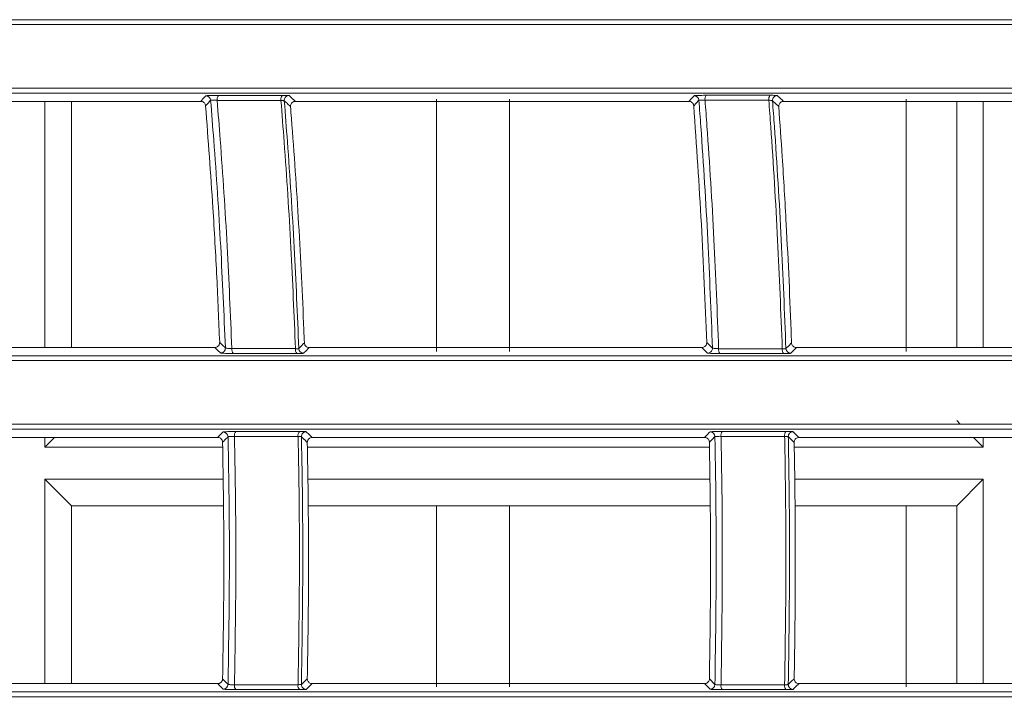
# Model space of a CAD drawing. Header units: millimetres. Extents: x 0 to 1118, y 0 to 864.
# Tile 409 of 512: x 580 to 590, y 419 to 426. Entities that reach past the tile are written whole.
import ezdxf

# ---------------------------------------------------------------- set-up
doc = ezdxf.new("R2010")
doc.units = ezdxf.units.MM
doc.styles.add('SLDTEXTSTYLE0', font='TXT', dxfattribs={"width": 0.605})
doc.dimstyles.new('SLDDIMSTYLE0', dxfattribs={"dimtxt": 3.175, "dimasz": 3.302, "dimexe": 0, "dimexo": 0.0625, "dimgap": 0.79375, "dimtad": 0, "dimdec": 1, "dimlfac": 4, "dimrnd": 1e-09, "dimzin": 12, "dimdsep": 46, "dimtxsty": 'SLDTEXTSTYLE0', "dimsah": 1, "dimcen": 0.09, "dimadec": 0, "dimazin": 3, "dimtfac": 1, "dimtofl": 0, "dimtmove": 0, "dimatfit": 3, "dimfxl": 1, "dimfrac": 2, "dimtolj": 1, "dimtzin": 12, "dimarcsym": 0})

# ---------------------------------------------------------------- blocks, each defined once
blk = doc.blocks.new('_D')
at = {"color": 7, "linetype": 'Continuous', "lineweight": 0}
for p, q in [((523.725, 418.739), (523.725, 362.273)), ((602.598, 372.505), (602.598, 362.273)), ((523.725, 363.873), (554.251, 363.873)), ((602.598, 363.873), (565.165, 363.873))]:
    blk.add_line(p, q, dxfattribs=at)
for points in [[(523.725, 363.873), (527.027, 363.365), (527.027, 364.381)], [(602.598, 363.873), (599.296, 364.381), (599.296, 363.365)]]:
    blk.add_solid(points, dxfattribs=at)
at = {"color": 7, "linetype": 'Continuous', "lineweight": 0, "insert": (554.251, 365.529), "char_height": 3.175, "attachment_point": 1, "style": 'SLDTEXTSTYLE0'}
blk.add_mtext('315.5', dxfattribs=at)

msp = doc.modelspace()

# ---------------------------------------------------------------- linework, layer by layer
at = {"color": 7, "linetype": 'Continuous', "lineweight": 15}
for p, q in [((580.0752, 425.127), (580.0752, 422.5976)), ((580.3482, 422.5976), (580.3482, 425.127)), ((582.649, 425.127), (586.6908, 425.127)), ((584.0982, 425.1508), (584.0982, 422.5558)), ((584.8482, 422.5558), (584.8482, 425.1508)), ((587.6638, 425.127), (591.7029, 425.127)), ((588.9232, 425.1508), (588.9232, 422.5558)), ((589.442, 425.127), (589.442, 422.5976)), ((589.715, 422.5976), (589.715, 425.127)), ((581.8213, 422.5976), (577.7867, 422.5976)), ((586.824, 422.5976), (582.7911, 422.5976)), ((591.8263, 422.5976), (587.7948, 422.5976)), ((589.442, 421.8458), (589.479, 421.8088)), ((580.0752, 421.673), (580.0752, 421.5728)), ((580.1754, 421.673), (580.0752, 421.5728)), ((582.8211, 421.673), (586.852, 421.673)), ((587.8225, 421.673), (591.8522, 421.673)), ((589.6148, 421.673), (589.715, 421.5728)), ((589.715, 421.5728), (589.715, 421.673)), ((580.0752, 421.5728), (581.9022, 421.5728)), ((582.7719, 421.5728), (586.9025, 421.5728)), ((587.7732, 421.5728), (589.715, 421.5728)), ((580.0752, 421.2438), (580.0752, 419.1436)), ((580.3482, 420.9708), (580.0752, 421.2438)), ((581.9057, 421.2438), (580.0752, 421.2438)), ((586.9056, 421.2438), (582.7772, 421.2438)), ((589.715, 421.2438), (587.7781, 421.2438)), ((589.442, 420.9708), (589.715, 421.2438)), ((589.715, 419.1436), (589.715, 421.2438)), ((580.3482, 419.1436), (580.3482, 420.9708)), ((580.3482, 420.9708), (581.9085, 420.9708)), ((582.7803, 420.9708), (586.9083, 420.9708)), ((584.0982, 420.9708), (584.0982, 419.1108)), ((584.8482, 419.1108), (584.8482, 420.9708)), ((587.7809, 420.9708), (589.442, 420.9708)), ((588.9232, 420.9708), (588.9232, 419.1108)), ((589.442, 420.9708), (589.442, 419.1436)), ((581.8517, 419.1436), (577.8194, 419.1436)), ((586.852, 419.1436), (582.8211, 419.1436)), ((591.8522, 419.1436), (587.8225, 419.1436))]:
    msp.add_line(p, q, dxfattribs=at)
at = {"color": 9, "linetype": 'Continuous', "lineweight": 0}
for p, q in [((587.7725, 421.6226), (587.7119, 421.6814)), ((582.7601, 419.0846), (582.8211, 419.1436))]:
    msp.add_line(p, q, dxfattribs=at)
at = {"color": 9, "linetype": 'Continuous', "lineweight": 0, "flags": 128}
for points in [[(581.6766, 425.127), (581.6856, 425.1369), (581.7033, 425.1562), (581.7281, 425.1836)], [(581.7785, 425.1376), (581.7525, 425.1091), (581.736, 425.0909), (581.7265, 425.0805)], [(582.535, 425.1321), (582.5353, 425.1423), (582.5375, 425.1521)], [(582.599, 425.0737), (582.567, 425.1029), (582.5663, 425.1036), (582.535, 425.1321)], [(582.5843, 425.1861), (582.6155, 425.1575), (582.6361, 425.1388), (582.649, 425.127)], [(586.6908, 425.127), (586.7181, 425.1566), (586.737, 425.1772), (586.7436, 425.1844)], [(586.7939, 425.1382), (586.7673, 425.1092), (586.7407, 425.0803)], [(587.6139, 425.0739), (587.5819, 425.1033), (587.5811, 425.104), (587.5499, 425.1327)], [(587.5993, 425.1864), (587.6305, 425.1576), (587.6524, 425.1375), (587.6638, 425.127)], [(581.8793, 422.5411), (581.8513, 422.5684), (581.8314, 422.5878), (581.8213, 422.5976)], [(581.8712, 422.6502), (581.9005, 422.6215), (581.9018, 422.6203), (581.9299, 422.5929)], [(582.6842, 422.5867), (582.7127, 422.6159), (582.7304, 422.634), (582.7412, 422.6451)], [(582.7911, 422.5976), (582.7797, 422.5859), (582.7614, 422.5672), (582.7335, 422.5386)], [(586.8829, 422.5402), (586.8544, 422.568), (586.8333, 422.5885), (586.824, 422.5976)], [(586.8739, 422.6499), (586.9036, 422.6209), (586.9048, 422.6197), (586.9333, 422.5919)], [(586.9333, 422.5919), (586.9326, 422.5818), (586.93, 422.5722)], [(587.6874, 422.5865), (587.7162, 422.6159), (587.7449, 422.6454)], [(587.7948, 422.5976), (587.765, 422.567), (587.7453, 422.5468), (587.7369, 422.5382)], [(581.8517, 421.673), (581.8601, 421.6816), (581.88, 421.7022), (581.9064, 421.7296)], [(581.957, 421.6807), (581.9293, 421.6521), (581.9106, 421.6327), (581.9017, 421.6235)], [(582.7711, 421.6226), (582.7409, 421.6518), (582.7402, 421.6525), (582.7107, 421.681)], [(582.7601, 421.7321), (582.7896, 421.7035), (582.8104, 421.6834), (582.8211, 421.673)], [(586.852, 421.673), (586.8808, 421.7026), (586.9007, 421.7232), (586.9078, 421.7304)], [(586.9582, 421.6815), (586.9301, 421.6525), (586.902, 421.6235)], [(587.7614, 421.7324), (587.791, 421.7036), (587.8117, 421.6835), (587.8225, 421.673)], [(581.9064, 419.0871), (581.88, 419.1144), (581.8601, 419.135), (581.8517, 419.1436)], [(581.9017, 419.1931), (581.9293, 419.1645), (581.9305, 419.1633), (581.957, 419.1359)], [(582.7107, 419.1356), (582.7409, 419.1648), (582.761, 419.1842), (582.7711, 419.194)], [(586.9078, 419.0862), (586.8808, 419.114), (586.8609, 419.1345), (586.852, 419.1436)], [(586.902, 419.1931), (586.9301, 419.1641), (586.9312, 419.163), (586.9582, 419.1352)], [(587.7119, 419.1352), (587.7422, 419.1646), (587.7725, 419.1941)], [(587.8225, 419.1436), (587.791, 419.113), (587.7702, 419.0929), (587.7614, 419.0842)]]:
    msp.add_lwpolyline(points, dxfattribs=at)
at = {"color": 9, "linetype": 'Continuous', "lineweight": 0}
for centre, radius, start, end in [((581.8999, 425.1483), 0.0559, 134.30347, 191.63589), ((582.556, 425.1485), 0.0567, 135.19074, 191.51033), ((586.9197, 425.1494), 0.0635, 141.61505, 190.4871), ((587.5761, 425.1496), 0.065, 142.70297, 190.2803), ((586.744, 425.1344), 0.05, 4.36996, 90.47213), ((581.8799, 422.5911), 0.05, 269.38294, 2.06243), ((582.0494, 422.5753), 0.0539, 168.96042, 226.39629), ((582.7039, 422.5752), 0.0547, 169.03024, 225.49632), ((587.0573, 422.5744), 0.0616, 169.85073, 218.88996), ((587.7122, 422.5742), 0.0629, 169.99541, 217.82742), ((581.9069, 421.6795), 0.05, 1.32949, 90.62537), ((582.077, 421.6948), 0.0549, 133.92617, 191.3446), ((582.7312, 421.695), 0.0556, 134.82763, 191.24213), ((586.9082, 421.6804), 0.05, 1.23012, 90.47442), ((587.0828, 421.6959), 0.0625, 141.33314, 190.33719), ((587.7375, 421.696), 0.064, 142.4355, 190.12586), ((581.9069, 419.1371), 0.05, 269.37872, 358.66642), ((582.077, 419.1218), 0.0549, 168.66079, 226.06063), ((582.7312, 419.1216), 0.0556, 168.75808, 225.17216), ((587.0828, 419.1208), 0.0625, 169.66264, 218.66703), ((587.7375, 419.1207), 0.064, 169.87396, 217.56475)]:
    msp.add_arc(centre, radius, start, end, dxfattribs=at)
at = {"color": 7, "linetype": 'Continuous', "lineweight": 15}
for centre, radius, start, end in [((581.7287, 425.1335), 0.05, 4.73485, 90.62633), ((582.5849, 425.136), 0.0501, 90.77271, 161.26078), ((587.5998, 425.1363), 0.05, 90.6202, 184.14882), ((582.7342, 422.5886), 0.05, 182.19154, 269.24366), ((586.8833, 422.5902), 0.05, 269.52966, 338.86862), ((587.7375, 422.5883), 0.05, 182.03252, 269.38979), ((582.7607, 421.682), 0.05, 90.76135, 181.15159), ((587.7619, 421.6824), 0.05, 90.61128, 181.06277), ((582.7607, 419.1346), 0.05, 178.84848, 269.23858), ((586.9082, 419.1362), 0.05, 269.52558, 358.76988), ((587.7619, 419.1343), 0.05, 178.9371, 269.38885)]:
    msp.add_arc(centre, radius, start, end, dxfattribs=at)
for points, knots in [([(575.0014, 425.966), (575.0014, 425.966), (576.4548, 425.966), (579.5035, 425.966), (584.098, 425.9659), (588.0252, 425.9659), (591.2024, 425.9659), (593.8968, 425.9659), (596.9057, 425.9659), (599.1232, 425.9659), (600.2341, 425.9659)], [0, 0, 0, 0, 0.0000006, 0.1860499, 0.3727529, 0.5588153, 0.652291, 0.7457634, 0.8726329, 1, 1, 1, 1]), ([(600.2359, 425.9161), (599.1306, 425.9162), (596.9152, 425.9164), (593.9127, 425.9167), (591.2236, 425.9168), (588.0476, 425.9171), (584.1302, 425.9174), (579.5076, 425.9177), (576.5184, 425.918), (575.0212, 425.9181)], [0, 0, 0, 0, 0.12681142, 0.25418013, 0.34720808, 0.4402394, 0.62720029, 0.81326876, 1, 1, 1, 1]), ([(600.2341, 425.2125), (599.1268, 425.2125), (596.9073, 425.2125), (593.9006, 425.2125), (591.2088, 425.2125), (588.0321, 425.2125), (584.1076, 425.2124), (579.5066, 425.2124), (576.4599, 425.2123), (575.0014, 425.2123), (575.0014, 425.2123)], [0, 0, 0, 0, 0.1269303, 0.2544168, 0.3474197, 0.440426, 0.6273349, 0.8133352, 0.9999994, 1, 1, 1, 1]), ([(575.0212, 425.2641), (576.5125, 425.264), (579.5003, 425.2639), (584.114, 425.2636), (588.032, 425.2634), (591.2071, 425.2633), (593.8998, 425.2631), (596.9077, 425.2629), (599.125, 425.2627), (600.2359, 425.2627)], [0, 0, 0, 0, 0.1860279, 0.3727113, 0.5587335, 0.6521885, 0.7456399, 0.8725715, 1, 1, 1, 1]), ([(577.6313, 425.127), (578.2966, 425.127), (579.6349, 425.127), (580.9934, 425.127), (581.6766, 425.127)], [0, 0, 0, 0, 0.4971228, 1, 1, 1, 1]), ([(581.7265, 425.0805), (581.7256, 425.0859), (581.7236, 425.0967), (581.7145, 425.1107), (581.7017, 425.1212), (581.6883, 425.1264), (581.6797, 425.1268), (581.6766, 425.127)], [0, 0, 0, 0, 0.2130295, 0.4258741, 0.6440513, 0.8721786, 1, 1, 1, 1]), ([(582.649, 425.127), (582.643, 425.1264), (582.631, 425.1252), (582.6152, 425.1156), (582.6041, 425.1017), (582.5989, 425.0869), (582.599, 425.0775), (582.599, 425.0737)], [0, 0, 0, 0, 0.2245787, 0.4494666, 0.6657928, 0.8676268, 1, 1, 1, 1]), ([(586.7407, 425.0803), (586.7398, 425.0858), (586.7379, 425.0967), (586.7286, 425.1109), (586.7156, 425.1214), (586.7022, 425.1264), (586.6937, 425.1268), (586.6908, 425.127)], [0, 0, 0, 0, 0.21716618, 0.43419282, 0.65473091, 0.88149068, 1, 1, 1, 1]), ([(587.6638, 425.127), (587.6579, 425.1264), (587.6462, 425.1252), (587.6307, 425.116), (587.6195, 425.1026), (587.6139, 425.0877), (587.6139, 425.078), (587.6139, 425.0739)], [0, 0, 0, 0, 0.2181961, 0.436553, 0.6494948, 0.8531206, 1, 1, 1, 1]), ([(581.7265, 425.0805), (581.7528, 424.7314), (581.7971, 424.1434), (581.8425, 423.333), (581.8619, 422.872), (581.8712, 422.6502)], [0, 0, 0, 0, 0.4313955, 0.7264716, 1, 1, 1, 1]), ([(582.599, 425.0737), (582.6022, 425.0332), (582.6338, 424.6311), (582.6854, 423.8669), (582.7237, 423.0975), (582.7395, 422.6901), (582.7412, 422.6451)], [0, 0, 0, 0, 0.0501631, 0.4973194, 0.944462, 1, 1, 1, 1]), ([(586.7407, 425.0803), (586.7688, 424.6747), (586.8249, 423.8652), (586.8576, 423.0544), (586.8739, 422.6499)], [0, 0, 0, 0, 0.50100921, 1, 1, 1, 1]), ([(587.6139, 425.0739), (587.626, 424.9019), (587.6544, 424.4996), (587.7011, 423.7087), (587.73, 423.071), (587.7443, 422.6639), (587.7449, 422.6454)], [0, 0, 0, 0, 0.2126726, 0.4975011, 0.9771499, 1, 1, 1, 1]), ([(581.8213, 422.5976), (581.8271, 422.5982), (581.8387, 422.5994), (581.8541, 422.6088), (581.8654, 422.6225), (581.8709, 422.6373), (581.8711, 422.6466), (581.8712, 422.6502)], [0, 0, 0, 0, 0.2217782, 0.443578, 0.662307, 0.8720766, 1, 1, 1, 1]), ([(582.7412, 422.6451), (582.7419, 422.6398), (582.7433, 422.6293), (582.7517, 422.6154), (582.7637, 422.6047), (582.7775, 422.5986), (582.787, 422.5979), (582.7911, 422.5976)], [0, 0, 0, 0, 0.2035055, 0.4068833, 0.6144225, 0.8339557, 1, 1, 1, 1]), ([(586.824, 422.5976), (586.8297, 422.5982), (586.8412, 422.5994), (586.8564, 422.6085), (586.8677, 422.6218), (586.8735, 422.6365), (586.8738, 422.646), (586.8739, 422.6499)], [0, 0, 0, 0, 0.2170397, 0.4341118, 0.6496752, 0.8601402, 1, 1, 1, 1]), ([(587.7449, 422.6454), (587.7456, 422.64), (587.7471, 422.6292), (587.7556, 422.6151), (587.768, 422.6043), (587.7818, 422.5985), (587.791, 422.5979), (587.7948, 422.5976)], [0, 0, 0, 0, 0.2087851, 0.4174545, 0.6288393, 0.8480886, 1, 1, 1, 1]), ([(573.8385, 422.5121), (573.8385, 422.5121), (575.1905, 422.5121), (578.3433, 422.5121), (582.8541, 422.512), (586.7705, 422.512), (589.9291, 422.512), (592.8225, 422.512), (595.5962, 422.512), (598.2388, 422.512), (599.569, 422.512), (600.2341, 422.512)], [0, 0, 0, 0, 0.0000005, 0.1772077, 0.3550449, 0.5322584, 0.6212613, 0.7102617, 0.8547414, 0.9273728, 1, 1, 1, 1]), ([(600.2361, 422.4621), (599.5752, 422.4621), (598.2535, 422.4621), (595.6133, 422.4622), (592.8419, 422.4623), (589.9501, 422.4624), (586.7955, 422.4625), (584.3896, 422.4626), (582.8148, 422.4626), (582.7696, 422.4626)], [0, 0, 0, 0, 0.1110655, 0.2221375, 0.445538, 0.5818196, 0.7181056, 0.9918951, 1, 1, 1, 1]), ([(600.2341, 421.7586), (599.3498, 421.7586), (597.5806, 421.7586), (594.9427, 421.7586), (592.1255, 421.7586), (589.1376, 421.7586), (585.9906, 421.7585), (582.3636, 421.7585), (578.2975, 421.7585), (575.2945, 421.7584), (573.8385, 421.7584), (573.8385, 421.7584)], [0, 0, 0, 0, 0.0965628, 0.1932038, 0.2898019, 0.4081682, 0.5266043, 0.6449911, 0.8224953, 0.9999994, 1, 1, 1, 1]), ([(582.9043, 421.8088), (584.4524, 421.8088), (586.778, 421.8088), (589.9387, 421.8088), (592.8291, 421.8087), (595.6012, 421.8087), (598.242, 421.8087), (599.5714, 421.8086), (600.2361, 421.8086)], [0, 0, 0, 0, 0.2747622, 0.4127574, 0.5507485, 0.7747711, 0.887389, 1, 1, 1, 1]), ([(577.8194, 421.673), (578.4851, 421.673), (579.8191, 421.673), (581.1733, 421.673), (581.8517, 421.673)], [0, 0, 0, 0, 0.4990542, 1, 1, 1, 1]), ([(581.9017, 421.6235), (581.9011, 421.6289), (581.8998, 421.6399), (581.8915, 421.6544), (581.8793, 421.6656), (581.8653, 421.672), (581.8558, 421.6727), (581.8517, 421.673)], [0, 0, 0, 0, 0.20486397, 0.40953738, 0.61941934, 0.8388361, 1, 1, 1, 1]), ([(582.8211, 421.673), (582.8151, 421.6724), (582.8032, 421.6712), (582.7875, 421.6617), (582.7764, 421.6479), (582.7715, 421.6339), (582.7712, 421.6255), (582.7711, 421.6226)], [0, 0, 0, 0, 0.2317967, 0.4638888, 0.6863924, 0.8939402, 1, 1, 1, 1]), ([(586.902, 421.6235), (586.9013, 421.629), (586.9001, 421.6401), (586.8915, 421.6548), (586.8791, 421.666), (586.8652, 421.6721), (586.8558, 421.6727), (586.852, 421.673)], [0, 0, 0, 0, 0.2095593, 0.418966, 0.6318386, 0.8506039, 1, 1, 1, 1]), ([(587.8225, 421.673), (587.8166, 421.6724), (587.805, 421.6713), (587.7895, 421.6621), (587.7783, 421.6487), (587.773, 421.6347), (587.7726, 421.6258), (587.7725, 421.6226)], [0, 0, 0, 0, 0.22490425, 0.44996851, 0.66906989, 0.8785062, 1, 1, 1, 1]), ([(581.9017, 421.6235), (581.908, 421.2185), (581.9207, 420.4084), (581.908, 419.5983), (581.9017, 419.1931)], [0, 0, 0, 0, 0.4998771, 1, 1, 1, 1]), ([(582.7711, 421.6226), (582.7742, 421.448), (582.7815, 421.0433), (582.7857, 420.25), (582.7797, 419.615), (582.7714, 419.2103), (582.7711, 419.194)], [0, 0, 0, 0, 0.2156894, 0.5000027, 0.9798218, 1, 1, 1, 1]), ([(586.902, 421.6235), (586.9078, 421.2185), (586.9195, 420.4084), (586.9078, 419.5983), (586.902, 419.1931)], [0, 0, 0, 0, 0.4998957, 1, 1, 1, 1]), ([(587.7725, 421.6226), (587.7754, 421.4495), (587.7821, 421.0448), (587.7859, 420.2519), (587.7804, 419.6154), (587.7728, 419.2107), (587.7725, 419.1941)], [0, 0, 0, 0, 0.2138081, 0.5000024, 0.9793961, 1, 1, 1, 1]), ([(581.8517, 419.1436), (581.8575, 419.1442), (581.8691, 419.1454), (581.8845, 419.1548), (581.8958, 419.1684), (581.9009, 419.1822), (581.9015, 419.1905), (581.9017, 419.1931)], [0, 0, 0, 0, 0.2298938, 0.4598937, 0.6857329, 0.9017598, 1, 1, 1, 1]), ([(582.7711, 419.194), (582.7715, 419.1887), (582.7723, 419.1781), (582.7798, 419.1637), (582.7912, 419.1523), (582.8055, 419.145), (582.816, 419.1441), (582.8211, 419.1436)], [0, 0, 0, 0, 0.1957109, 0.3912819, 0.5907837, 0.8017253, 1, 1, 1, 1]), ([(586.852, 419.1436), (586.8577, 419.1442), (586.8692, 419.1454), (586.8844, 419.1544), (586.8957, 419.1677), (586.9011, 419.1815), (586.9018, 419.1902), (586.902, 419.1931)], [0, 0, 0, 0, 0.2245001, 0.4490286, 0.6714736, 0.8882954, 1, 1, 1, 1]), ([(587.7725, 419.1941), (587.7729, 419.1887), (587.7737, 419.1778), (587.7815, 419.1632), (587.7933, 419.1518), (587.8076, 419.1448), (587.8178, 419.144), (587.8225, 419.1436)], [0, 0, 0, 0, 0.2014922, 0.4029382, 0.6068456, 0.8184969, 1, 1, 1, 1]), ([(573.8385, 419.0582), (573.8385, 419.0582), (575.2919, 419.0582), (578.2952, 419.0581), (582.8658, 419.0581), (586.7673, 419.0581), (589.9275, 419.0581), (592.8207, 419.0581), (595.595, 419.058), (598.2382, 419.058), (599.5688, 419.058), (600.2341, 419.058)], [0, 0, 0, 0, 0.0000006, 0.1771926, 0.3550155, 0.5322136, 0.6212089, 0.7102014, 0.8547115, 0.927358, 1, 1, 1, 1]), ([(600.2361, 419.008), (599.5751, 419.008), (598.253, 419.008), (595.6121, 419.0079), (592.84, 419.0079), (589.949, 419.0078), (586.7902, 419.0078), (582.8968, 419.0078), (578.3063, 419.0077), (575.3433, 419.0077), (573.8591, 419.0077)], [0, 0, 0, 0, 0.0722281, 0.1444603, 0.2897416, 0.3783421, 0.4669454, 0.6449431, 0.8221559, 1, 1, 1, 1])]:
    msp.add_open_spline(points, degree=3, knots=knots, dxfattribs=at)
at = {"color": 9, "linetype": 'Continuous', "lineweight": 0}
for points, knots in [([(581.8609, 425.1884), (581.8548, 425.1883), (581.838, 425.1883), (581.8087, 425.1879), (581.7767, 425.1871), (581.7507, 425.186), (581.7325, 425.1848), (581.7296, 425.184), (581.7281, 425.1836)], [0, 0, 0, 0, 0.1005111, 0.280903, 0.4608269, 0.6404876, 0.8202504, 1, 1, 1, 1]), ([(581.8609, 425.1884), (581.9635, 425.1884), (582.1816, 425.1884), (582.4001, 425.1884), (582.5158, 425.1884)], [0, 0, 0, 0, 0.47048, 1, 1, 1, 1]), ([(582.5843, 425.1861), (582.5836, 425.1863), (582.5819, 425.1869), (582.5698, 425.1877), (582.547, 425.1883), (582.5262, 425.1884), (582.5158, 425.1884)], [0, 0, 0, 0, 0.1618948, 0.4411168, 0.7205414, 1, 1, 1, 1]), ([(586.8699, 425.1889), (586.866, 425.1889), (586.8512, 425.1888), (586.8242, 425.1886), (586.7922, 425.1878), (586.7661, 425.1868), (586.748, 425.1856), (586.7451, 425.1848), (586.7436, 425.1844)], [0, 0, 0, 0, 0.0668646, 0.2539731, 0.440578, 0.6270136, 0.8135099, 1, 1, 1, 1]), ([(586.8699, 425.1889), (586.9736, 425.1889), (587.1915, 425.1889), (587.4099, 425.1889), (587.5244, 425.1889)], [0, 0, 0, 0, 0.4754751, 1, 1, 1, 1]), ([(587.5993, 425.1864), (587.5983, 425.1867), (587.596, 425.1873), (587.581, 425.1882), (587.5564, 425.1888), (587.5351, 425.1889), (587.5244, 425.1889)], [0, 0, 0, 0, 0.2060425, 0.4706126, 0.7353086, 1, 1, 1, 1]), ([(581.8452, 425.1371), (581.8421, 425.1373), (581.8337, 425.1379), (581.8189, 425.1387), (581.8029, 425.1392), (581.7898, 425.1392), (581.7807, 425.1387), (581.7793, 425.138), (581.7785, 425.1376)], [0, 0, 0, 0, 0.1010661, 0.282101, 0.4621737, 0.6415385, 0.820707, 1, 1, 1, 1]), ([(581.9299, 422.5929), (581.915, 422.9399), (581.8845, 423.6523), (581.829, 424.5004), (581.7893, 425.0013), (581.7785, 425.1376)], [0, 0, 0, 0, 0.4087201, 0.839028, 1, 1, 1, 1]), ([(582.5005, 425.1372), (582.3847, 425.1372), (582.166, 425.1371), (581.9478, 425.1371), (581.8452, 425.1371)], [0, 0, 0, 0, 0.5295186, 1, 1, 1, 1]), ([(581.8452, 425.1371), (581.8558, 425.0025), (581.8953, 424.503), (581.951, 423.6527), (581.9816, 422.9363), (581.9965, 422.5856)], [0, 0, 0, 0, 0.1583938, 0.5880625, 1, 1, 1, 1]), ([(582.6502, 422.5856), (582.6356, 422.9314), (582.6057, 423.64), (582.551, 424.4904), (582.5116, 424.9947), (582.5005, 425.1372)], [0, 0, 0, 0, 0.4062335, 0.8323169, 1, 1, 1, 1]), ([(582.535, 425.1321), (582.5347, 425.1323), (582.5338, 425.133), (582.5277, 425.1343), (582.5162, 425.1358), (582.5057, 425.1367), (582.5005, 425.1372)], [0, 0, 0, 0, 0.1613108, 0.4401408, 0.7199594, 1, 1, 1, 1]), ([(582.535, 425.1321), (582.5459, 424.9922), (582.5851, 424.4901), (582.6397, 423.6418), (582.6696, 422.9328), (582.6842, 422.5867)], [0, 0, 0, 0, 0.1651136, 0.5924856, 1, 1, 1, 1]), ([(586.8573, 425.1379), (586.8553, 425.138), (586.8479, 425.1385), (586.8343, 425.1393), (586.8182, 425.1397), (586.8052, 425.1397), (586.7961, 425.1392), (586.7946, 425.1385), (586.7939, 425.1382)], [0, 0, 0, 0, 0.06716502, 0.25494603, 0.44174318, 0.62791928, 0.81392945, 1, 1, 1, 1]), ([(586.9333, 422.5919), (586.9186, 422.9623), (586.8885, 423.7212), (586.8357, 424.5697), (586.8006, 425.0478), (586.7939, 425.1382)], [0, 0, 0, 0, 0.436019, 0.8934508, 1, 1, 1, 1]), ([(587.5122, 425.138), (587.3976, 425.138), (587.1791, 425.1379), (586.961, 425.1379), (586.8573, 425.1379)], [0, 0, 0, 0, 0.52452489, 1, 1, 1, 1]), ([(586.8573, 425.1379), (586.8638, 425.0491), (586.8988, 424.5722), (586.9517, 423.7216), (586.9819, 422.9589), (586.9967, 422.5852)], [0, 0, 0, 0, 0.1044062, 0.56115918, 1, 1, 1, 1]), ([(587.6502, 422.5852), (587.6357, 422.9572), (587.6059, 423.7182), (587.5536, 424.5689), (587.5188, 425.0476), (587.5122, 425.138)], [0, 0, 0, 0, 0.4368607, 0.8936132, 1, 1, 1, 1]), ([(587.5499, 425.1327), (587.5494, 425.133), (587.5482, 425.1338), (587.5406, 425.1352), (587.5283, 425.1367), (587.5176, 425.1376), (587.5122, 425.138)], [0, 0, 0, 0, 0.2054232, 0.4697386, 0.7348178, 1, 1, 1, 1]), ([(587.5499, 425.1327), (587.5563, 425.0449), (587.5909, 424.5686), (587.6431, 423.7201), (587.6729, 422.9587), (587.6874, 422.5865)], [0, 0, 0, 0, 0.1035882, 0.5617856, 1, 1, 1, 1]), ([(581.9965, 422.5856), (581.991, 422.5859), (581.98, 422.5864), (581.963, 422.5876), (581.948, 422.5891), (581.9366, 422.5907), (581.931, 422.592), (581.9302, 422.5927), (581.9299, 422.5929)], [0, 0, 0, 0, 0.1801909, 0.3606947, 0.5416094, 0.7226069, 0.9033584, 1, 1, 1, 1]), ([(581.9965, 422.5856), (582.101, 422.5856), (582.3186, 422.5856), (582.5367, 422.5856), (582.6502, 422.5856)], [0, 0, 0, 0, 0.4798388, 1, 1, 1, 1]), ([(582.6842, 422.5867), (582.6835, 422.5863), (582.682, 422.5857), (582.6729, 422.5852), (582.6616, 422.5852), (582.6533, 422.5855), (582.6502, 422.5856)], [0, 0, 0, 0, 0.2780185, 0.555897, 0.8337425, 1, 1, 1, 1]), ([(586.9967, 422.5852), (586.9911, 422.5855), (586.98, 422.5859), (586.9632, 422.5871), (586.9488, 422.5885), (586.9384, 422.5901), (586.934, 422.5912), (586.9335, 422.5917), (586.9333, 422.5919)], [0, 0, 0, 0, 0.1868592, 0.3740802, 0.5615601, 0.7492042, 0.9365717, 1, 1, 1, 1]), ([(586.9967, 422.5852), (587.1019, 422.5852), (587.3195, 422.5852), (587.5375, 422.5852), (587.6502, 422.5852)], [0, 0, 0, 0, 0.4831187, 1, 1, 1, 1]), ([(587.6874, 422.5865), (587.6867, 422.5861), (587.6853, 422.5854), (587.6761, 422.5849), (587.664, 422.5848), (587.6545, 422.5851), (587.6502, 422.5852)], [0, 0, 0, 0, 0.2637214, 0.5271173, 0.7903874, 1, 1, 1, 1]), ([(582.7696, 422.4626), (581.2831, 422.4627), (578.2591, 422.4628), (575.3422, 422.4629), (573.8591, 422.463)], [0, 0, 0, 0, 0.4915667, 1, 1, 1, 1]), ([(581.8793, 422.5411), (581.8799, 422.5409), (581.8814, 422.5402), (581.8927, 422.5392), (581.9154, 422.538), (581.9453, 422.537), (581.9792, 422.5364), (582.0012, 422.5363), (582.0123, 422.5363)], [0, 0, 0, 0, 0.0967589, 0.2775821, 0.4584121, 0.6390949, 0.81954, 1, 1, 1, 1]), ([(582.6655, 422.5362), (582.5522, 422.5362), (582.3342, 422.5362), (582.1166, 422.5363), (582.0123, 422.5363)], [0, 0, 0, 0, 0.5201681, 1, 1, 1, 1]), ([(582.6655, 422.5362), (582.6718, 422.5362), (582.6884, 422.5362), (582.7109, 422.5366), (582.7291, 422.5374), (582.7321, 422.5382), (582.7335, 422.5386)], [0, 0, 0, 0, 0.16615266, 0.44400726, 0.72200955, 1, 1, 1, 1]), ([(586.8829, 422.5402), (586.8832, 422.5401), (586.8842, 422.5395), (586.8929, 422.5386), (586.9138, 422.5374), (586.9425, 422.5365), (586.9759, 422.5359), (586.9983, 422.5358), (587.0094, 422.5357)], [0, 0, 0, 0, 0.0635156, 0.2509489, 0.4384531, 0.6257633, 0.8128967, 1, 1, 1, 1]), ([(587.6625, 422.5357), (587.5499, 422.5357), (587.332, 422.5357), (587.1145, 422.5357), (587.0094, 422.5357)], [0, 0, 0, 0, 0.5168844, 1, 1, 1, 1]), ([(587.6625, 422.5357), (587.6709, 422.5357), (587.69, 422.5357), (587.7142, 422.5362), (587.7325, 422.5371), (587.7354, 422.5379), (587.7369, 422.5382)], [0, 0, 0, 0, 0.2094997, 0.472902, 0.7364356, 1, 1, 1, 1]), ([(573.8591, 421.8089), (575.3368, 421.8089), (578.2974, 421.8089), (581.3668, 421.8089), (582.9043, 421.8088)], [0, 0, 0, 0, 0.4991117, 1, 1, 1, 1]), ([(582.039, 421.7344), (582.0331, 421.7343), (582.0165, 421.7343), (581.9874, 421.7339), (581.9553, 421.7331), (581.9291, 421.732), (581.9109, 421.7308), (581.9079, 421.73), (581.9064, 421.7296)], [0, 0, 0, 0, 0.0977634, 0.2780511, 0.4584255, 0.6388765, 0.8194333, 1, 1, 1, 1]), ([(582.0232, 421.684), (582.0203, 421.6841), (582.012, 421.6842), (581.9974, 421.6842), (581.9814, 421.6837), (581.9683, 421.6829), (581.9592, 421.6819), (581.9577, 421.6811), (581.957, 421.6807)], [0, 0, 0, 0, 0.0977268, 0.2779591, 0.4582262, 0.6386182, 0.8192171, 1, 1, 1, 1]), ([(581.957, 419.1359), (581.963, 419.5071), (581.9754, 420.2668), (581.9685, 421.1152), (581.9588, 421.5922), (581.957, 421.6807)], [0, 0, 0, 0, 0.43761753, 0.89561978, 1, 1, 1, 1]), ([(582.6766, 421.6841), (582.562, 421.6841), (582.344, 421.6841), (582.1265, 421.684), (582.0232, 421.684)], [0, 0, 0, 0, 0.5254524, 1, 1, 1, 1]), ([(582.0232, 421.684), (582.025, 421.5948), (582.0348, 421.1166), (582.0417, 420.266), (582.0293, 419.5048), (582.0232, 419.1326)], [0, 0, 0, 0, 0.1049713, 0.5622892, 1, 1, 1, 1]), ([(582.039, 421.7344), (582.1421, 421.7344), (582.3596, 421.7344), (582.5775, 421.7344), (582.692, 421.7344)], [0, 0, 0, 0, 0.4745478, 1, 1, 1, 1]), ([(582.6766, 419.1325), (582.6826, 419.5048), (582.6949, 420.2659), (582.688, 421.1166), (582.6784, 421.5947), (582.6766, 421.6841)], [0, 0, 0, 0, 0.43769548, 0.89490626, 1, 1, 1, 1]), ([(582.7107, 421.681), (582.7104, 421.6812), (582.7095, 421.6819), (582.7035, 421.6828), (582.6921, 421.6837), (582.6818, 421.684), (582.6766, 421.6841)], [0, 0, 0, 0, 0.16487887, 0.44348404, 0.72177737, 1, 1, 1, 1]), ([(582.7601, 421.7321), (582.7594, 421.7323), (582.7578, 421.7329), (582.7457, 421.7337), (582.7229, 421.7343), (582.7023, 421.7344), (582.692, 421.7344)], [0, 0, 0, 0, 0.1648151, 0.44327278, 0.72164064, 1, 1, 1, 1]), ([(582.7107, 421.681), (582.7125, 421.5929), (582.7221, 421.1157), (582.7289, 420.2671), (582.7167, 419.5068), (582.7107, 419.1356)], [0, 0, 0, 0, 0.1038989, 0.562493, 1, 1, 1, 1]), ([(587.034, 421.7349), (587.0302, 421.7349), (587.0156, 421.7349), (586.9887, 421.7346), (586.9567, 421.7339), (586.9305, 421.7328), (586.9122, 421.7316), (586.9093, 421.7308), (586.9078, 421.7304)], [0, 0, 0, 0, 0.064411, 0.2513845, 0.4384032, 0.6255458, 0.8127601, 1, 1, 1, 1]), ([(587.0213, 421.6846), (587.0194, 421.6847), (587.0121, 421.6848), (586.9987, 421.6848), (586.9826, 421.6844), (586.9695, 421.6836), (586.9604, 421.6826), (586.9589, 421.6818), (586.9582, 421.6815)], [0, 0, 0, 0, 0.0644687, 0.25136, 0.4382344, 0.6252689, 0.8125405, 1, 1, 1, 1]), ([(586.9582, 419.1352), (586.9638, 419.5061), (586.9751, 420.2651), (586.9688, 421.1139), (586.9599, 421.5917), (586.9582, 421.6815)], [0, 0, 0, 0, 0.4369915, 0.8942735, 1, 1, 1, 1]), ([(587.6745, 421.6847), (587.5611, 421.6847), (587.3431, 421.6847), (587.1256, 421.6847), (587.0213, 421.6846)], [0, 0, 0, 0, 0.5206718, 1, 1, 1, 1]), ([(587.0213, 421.6846), (587.023, 421.5942), (587.032, 421.1153), (587.0383, 420.2643), (587.0269, 419.5039), (587.0213, 419.132)], [0, 0, 0, 0, 0.1063142, 0.5629147, 1, 1, 1, 1]), ([(587.034, 421.7349), (587.1382, 421.7349), (587.3556, 421.7349), (587.5734, 421.7349), (587.6868, 421.735)], [0, 0, 0, 0, 0.4793271, 1, 1, 1, 1]), ([(587.6745, 419.1319), (587.6801, 419.5038), (587.6914, 420.2642), (587.6851, 421.1152), (587.6762, 421.5942), (587.6745, 421.6847)], [0, 0, 0, 0, 0.437084, 0.8935958, 1, 1, 1, 1]), ([(587.7119, 421.6814), (587.7114, 421.6817), (587.7102, 421.6824), (587.7027, 421.6834), (587.6905, 421.6843), (587.6799, 421.6846), (587.6745, 421.6847)], [0, 0, 0, 0, 0.208717, 0.4726551, 0.7363843, 1, 1, 1, 1]), ([(587.7614, 421.7324), (587.7603, 421.7327), (587.7581, 421.7334), (587.7431, 421.7342), (587.7186, 421.7348), (587.6974, 421.7349), (587.6868, 421.735)], [0, 0, 0, 0, 0.2085899, 0.4724704, 0.7362123, 1, 1, 1, 1]), ([(587.7119, 421.6814), (587.7135, 421.5922), (587.7224, 421.1143), (587.7286, 420.2655), (587.7174, 419.506), (587.7119, 419.1352)], [0, 0, 0, 0, 0.1051602, 0.5631149, 1, 1, 1, 1]), ([(582.0232, 419.1326), (582.0177, 419.1325), (582.0067, 419.1323), (581.9898, 419.1326), (581.9749, 419.1332), (581.9636, 419.1342), (581.958, 419.1351), (581.9572, 419.1357), (581.957, 419.1359)], [0, 0, 0, 0, 0.1802828, 0.360543, 0.5407501, 0.7210996, 0.9016127, 1, 1, 1, 1]), ([(582.0232, 419.1326), (582.1263, 419.1326), (582.3438, 419.1325), (582.5619, 419.1325), (582.6766, 419.1325)], [0, 0, 0, 0, 0.473725, 1, 1, 1, 1]), ([(582.7107, 419.1356), (582.7099, 419.1352), (582.7084, 419.1344), (582.6993, 419.1334), (582.688, 419.1328), (582.6797, 419.1326), (582.6766, 419.1325)], [0, 0, 0, 0, 0.2786621, 0.5573625, 0.835745, 1, 1, 1, 1]), ([(587.0213, 419.132), (587.0157, 419.1319), (587.0046, 419.1318), (586.9879, 419.1321), (586.9736, 419.1327), (586.9632, 419.1336), (586.9589, 419.1345), (586.9583, 419.135), (586.9582, 419.1352)], [0, 0, 0, 0, 0.18693205, 0.37381646, 0.56075816, 0.7476999, 0.93493055, 1, 1, 1, 1]), ([(587.0213, 419.132), (587.1256, 419.132), (587.3431, 419.1319), (587.5611, 419.1319), (587.6745, 419.1319)], [0, 0, 0, 0, 0.4794084, 1, 1, 1, 1]), ([(587.7119, 419.1352), (587.7111, 419.1348), (587.7096, 419.134), (587.7004, 419.133), (587.6883, 419.1323), (587.6787, 419.132), (587.6745, 419.1319)], [0, 0, 0, 0, 0.2640764, 0.5282173, 0.7921065, 1, 1, 1, 1]), ([(581.9064, 419.0871), (581.9069, 419.0868), (581.9085, 419.0862), (581.9198, 419.0851), (581.9423, 419.084), (581.9721, 419.083), (582.006, 419.0824), (582.028, 419.0823), (582.039, 419.0823)], [0, 0, 0, 0, 0.0982788, 0.2786771, 0.4590111, 0.6393095, 0.8196539, 1, 1, 1, 1]), ([(582.692, 419.0822), (582.5773, 419.0822), (582.3594, 419.0822), (582.142, 419.0822), (582.039, 419.0823)], [0, 0, 0, 0, 0.5262691, 1, 1, 1, 1]), ([(582.692, 419.0822), (582.6981, 419.0822), (582.7147, 419.0822), (582.7372, 419.0826), (582.7556, 419.0834), (582.7586, 419.0842), (582.7601, 419.0846)], [0, 0, 0, 0, 0.1642931, 0.44286645, 0.72144215, 1, 1, 1, 1]), ([(586.9078, 419.0862), (586.908, 419.0861), (586.9091, 419.0855), (586.9177, 419.0846), (586.9385, 419.0834), (586.9672, 419.0825), (587.0006, 419.0819), (587.0228, 419.0818), (587.034, 419.0817)], [0, 0, 0, 0, 0.0649526, 0.2520375, 0.4390252, 0.6260292, 0.8130003, 1, 1, 1, 1]), ([(587.6868, 419.0817), (587.5734, 419.0817), (587.3556, 419.0817), (587.1382, 419.0817), (587.034, 419.0817)], [0, 0, 0, 0, 0.5205927, 1, 1, 1, 1]), ([(587.6868, 419.0817), (587.6952, 419.0817), (587.7143, 419.0818), (587.7385, 419.0823), (587.7568, 419.0831), (587.7598, 419.0839), (587.7614, 419.0842)], [0, 0, 0, 0, 0.2080413, 0.4720393, 0.7360256, 1, 1, 1, 1])]:
    msp.add_open_spline(points, degree=3, knots=knots, dxfattribs=at)

# ---------------------------------------------------------------- dimensions: what is measured, and where the dimension line sits
at = {"color": 7, "linetype": 'Continuous', "lineweight": 0}
dim = msp.add_linear_dim(base=(523.7253, 363.8728), p1=(602.5982, 374.1052), p2=(523.7253, 420.3386), dimstyle='SLDDIMSTYLE0', dxfattribs=at)
dim.commit()
dim.dimension.update_dxf_attribs({"geometry": '_D', "text_midpoint": (559.708, 363.8728), "dimtype": 160})

doc.saveas('drawing.dxf')
